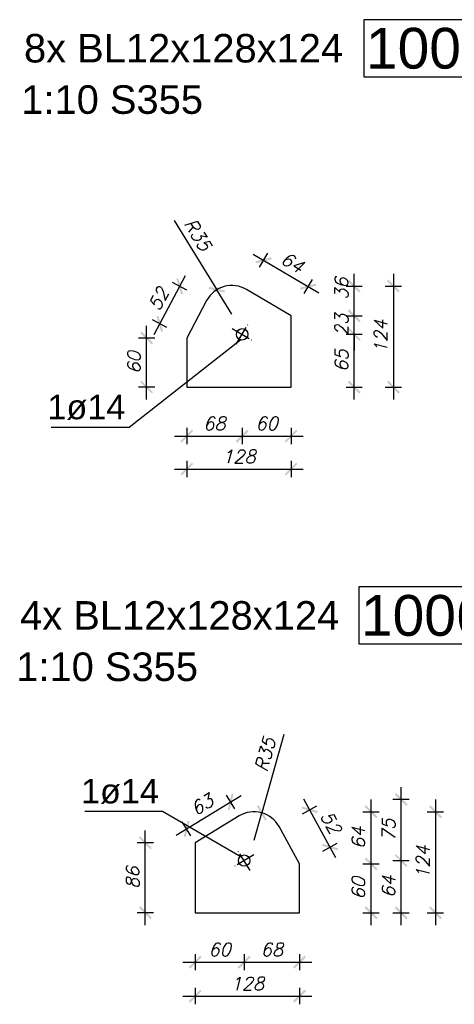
# Model space of a CAD drawing. Header units: millimetres. Extents: x 1814 to 94182, y 11562 to 49454.
# Tile 444 of 656: x 22063 to 22196, y 28392 to 28694. Entities that reach past the tile are written whole.
import ezdxf

# ---------------------------------------------------------------- set-up
doc = ezdxf.new("R2010")
doc.units = ezdxf.units.MM
doc.linetypes.add('ACAD_ISO04W100', pattern=[30, 24, -3, 0, -3])
doc.layers.add('wymiar', color=135, linetype='Continuous', lineweight=9)
doc.styles.add('ARIAL', font='arial.ttf')
doc.styles.add('WYMIARY', font='simplex.shx', dxfattribs={"oblique": 15})
doc.dimstyles.new('1--10', dxfattribs={"dimscale": 25, "dimtxt": 0.16, "dimasz": 0.2, "dimexe": 0.1, "dimexo": 0.1, "dimgap": 0.075, "dimtad": 1, "dimdec": 0, "dimlfac": 4, "dimrnd": 0.01, "dimzin": 9, "dimtxsty": 'WYMIARY', "dimblk": 'ARCHTICK', "dimcen": 0.2, "dimdle": 0.15, "dimadec": 1, "dimazin": 1, "dimtfac": 1, "dimtdec": 0, "dimtix": 1, "dimtmove": 2, "dimatfit": 3, "dimldrblk": 'ARCHTICK', "dimfxl": 0, "dimarcsym": 0})

# ---------------------------------------------------------------- blocks, each defined once
blk = doc.blocks.new('_ARCHTICK')
at = {"color": 0, "linetype": 'ByBlock', "lineweight": -2}
blk.add_solid([(0.398, 0.309), (0.309, 0.398), (-0.309, -0.398), (-0.398, -0.309)], dxfattribs=at)
blk = doc.blocks.new('*D1189')
at = {"layer": 'Defpoints', "color": 0}
for p in [(22123.64, 28611.59), (22128.25, 28604.13)]:
    blk.add_point(p, dxfattribs=at)
at = {"layer": 'wymiar', "color": 0, "lineweight": -2}
for p in [(22110.57, 28632.81), (22128.25, 28604.13)]:
    blk.add_line(p, (22123.64, 28611.59), dxfattribs=at)
at = {"layer": 'wymiar', "color": 0, "lineweight": -2, "xscale": 5, "yscale": 5, "zscale": 5, "rotation": 301.6418359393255}
blk.add_blockref('_ARCHTICK', (22123.64, 28611.59), dxfattribs=at)
at = {"layer": 'wymiar', "color": 0, "insert": (22117.78, 28628.49), "char_height": 4, "attachment_point": 5, "rotation": 301.6418, "style": 'WYMIARY'}
blk.add_mtext('R35', dxfattribs=at)
blk = doc.blocks.new('*D1190')
at = {"layer": 'Defpoints', "color": 0}
for p in [(22114.39, 28581.72), (22146.39, 28581.72), (22146.39, 28556.56)]:
    blk.add_point(p, dxfattribs=at)
at = {"layer": 'wymiar', "color": 0, "lineweight": -2}
for p, q in [((22114.39, 28559.06), (22114.39, 28554.06)), ((22146.39, 28559.06), (22146.39, 28554.06)), ((22110.64, 28556.56), (22150.14, 28556.56))]:
    blk.add_line(p, q, dxfattribs=at)
at = {"layer": 'wymiar', "color": 0, "lineweight": -2, "xscale": 5, "yscale": 5, "zscale": 5, "rotation": 180}
blk.add_blockref('_ARCHTICK', (22114.39, 28556.56), dxfattribs=at)
at = {"layer": 'wymiar', "color": 0, "lineweight": -2, "xscale": 5, "yscale": 5, "zscale": 5}
blk.add_blockref('_ARCHTICK', (22146.39, 28556.56), dxfattribs=at)
at = {"layer": 'wymiar', "color": 0, "insert": (22130.39, 28560.44), "char_height": 4, "attachment_point": 5, "style": 'WYMIARY'}
blk.add_mtext('128', dxfattribs=at)
blk = doc.blocks.new('*D1191')
at = {"layer": 'Defpoints', "color": 0}
for p in [(22131.39, 28597.91), (22114.39, 28581.72), (22131.39, 28566.69)]:
    blk.add_point(p, dxfattribs=at)
at = {"layer": 'wymiar', "color": 0, "lineweight": -2}
for p, q in [((22114.39, 28569.19), (22114.39, 28564.19)), ((22131.39, 28569.19), (22131.39, 28564.19)), ((22110.64, 28566.69), (22135.14, 28566.69))]:
    blk.add_line(p, q, dxfattribs=at)
at = {"layer": 'wymiar', "color": 0, "lineweight": -2, "xscale": 5, "yscale": 5, "zscale": 5, "rotation": 180}
blk.add_blockref('_ARCHTICK', (22114.39, 28566.69), dxfattribs=at)
at = {"layer": 'wymiar', "color": 0, "lineweight": -2, "xscale": 5, "yscale": 5, "zscale": 5}
blk.add_blockref('_ARCHTICK', (22131.39, 28566.69), dxfattribs=at)
at = {"layer": 'wymiar', "color": 0, "insert": (22122.89, 28570.56), "char_height": 4, "attachment_point": 5, "style": 'WYMIARY'}
blk.add_mtext('68', dxfattribs=at)
blk = doc.blocks.new('*D1192')
at = {"layer": 'Defpoints', "color": 0}
for p in [(22131.39, 28597.91), (22146.39, 28581.72), (22146.39, 28566.69)]:
    blk.add_point(p, dxfattribs=at)
at = {"layer": 'wymiar', "color": 0, "lineweight": -2}
for p, q in [((22131.39, 28569.19), (22131.39, 28564.19)), ((22146.39, 28569.19), (22146.39, 28564.19)), ((22127.64, 28566.69), (22150.14, 28566.69))]:
    blk.add_line(p, q, dxfattribs=at)
at = {"layer": 'wymiar', "color": 0, "lineweight": -2, "xscale": 5, "yscale": 5, "zscale": 5, "rotation": 180}
blk.add_blockref('_ARCHTICK', (22131.39, 28566.69), dxfattribs=at)
at = {"layer": 'wymiar', "color": 0, "lineweight": -2, "xscale": 5, "yscale": 5, "zscale": 5}
blk.add_blockref('_ARCHTICK', (22146.39, 28566.69), dxfattribs=at)
at = {"layer": 'wymiar', "color": 0, "insert": (22138.89, 28570.56), "char_height": 4, "attachment_point": 5, "style": 'WYMIARY'}
blk.add_mtext('60', dxfattribs=at)
blk = doc.blocks.new('*D1193')
at = {"layer": 'Defpoints', "color": 0}
for p in [(22131.39, 28597.91), (22165.74, 28597.91), (22146.39, 28581.72)]:
    blk.add_point(p, dxfattribs=at)
at = {"layer": 'wymiar', "color": 0, "lineweight": -2}
for p, q in [((22165.74, 28577.97), (22165.74, 28601.66)), ((22163.24, 28597.91), (22168.24, 28597.91)), ((22163.24, 28581.72), (22168.24, 28581.72))]:
    blk.add_line(p, q, dxfattribs=at)
at = {"layer": 'wymiar', "color": 0, "lineweight": -2, "xscale": 5, "yscale": 5, "zscale": 5}
for p, rotation in [((22165.74, 28597.91), 90), ((22165.74, 28581.72), 270)]:
    blk.add_blockref('_ARCHTICK', p, dxfattribs=dict(at, rotation=rotation))
at = {"layer": 'wymiar', "color": 0, "insert": (22161.86, 28589.81), "char_height": 4, "attachment_point": 5, "rotation": 90, "style": 'WYMIARY'}
blk.add_mtext('65', dxfattribs=at)
blk = doc.blocks.new('*D1194')
at = {"layer": 'Defpoints', "color": 0}
for p in [(22146.39, 28603.6), (22165.74, 28603.6), (22131.39, 28597.91)]:
    blk.add_point(p, dxfattribs=at)
at = {"layer": 'wymiar', "color": 0, "lineweight": -2}
for p, q in [((22165.74, 28603.6), (22165.74, 28608.6)), ((22163.24, 28603.6), (22168.24, 28603.6)), ((22165.74, 28597.91), (22165.74, 28603.6)), ((22163.24, 28597.91), (22168.24, 28597.91)), ((22165.74, 28597.91), (22165.74, 28592.91))]:
    blk.add_line(p, q, dxfattribs=at)
at = {"layer": 'wymiar', "color": 0, "lineweight": -2, "xscale": 5, "yscale": 5, "zscale": 5}
for p, rotation in [((22165.74, 28603.6), 270), ((22165.74, 28597.91), 90)]:
    blk.add_blockref('_ARCHTICK', p, dxfattribs=dict(at, rotation=rotation))
at = {"layer": 'wymiar', "color": 0, "insert": (22161.86, 28600.75), "char_height": 4, "attachment_point": 5, "rotation": 90, "style": 'WYMIARY'}
blk.add_mtext('23', dxfattribs=at)
blk = doc.blocks.new('*D1195')
at = {"layer": 'Defpoints', "color": 0}
for p in [(22128.25, 28612.71), (22165.74, 28612.71), (22146.39, 28603.6)]:
    blk.add_point(p, dxfattribs=at)
at = {"layer": 'wymiar', "color": 0, "lineweight": -2}
for p, q in [((22165.74, 28599.85), (22165.74, 28616.46)), ((22163.24, 28612.71), (22168.24, 28612.71)), ((22163.24, 28603.6), (22168.24, 28603.6))]:
    blk.add_line(p, q, dxfattribs=at)
at = {"layer": 'wymiar', "color": 0, "lineweight": -2, "xscale": 5, "yscale": 5, "zscale": 5}
for p, rotation in [((22165.74, 28612.71), 90), ((22165.74, 28603.6), 270)]:
    blk.add_blockref('_ARCHTICK', p, dxfattribs=dict(at, rotation=rotation))
at = {"layer": 'wymiar', "color": 0, "insert": (22161.86, 28611.92), "char_height": 4, "attachment_point": 5, "rotation": 90, "style": 'WYMIARY'}
blk.add_mtext('36', dxfattribs=at)
blk = doc.blocks.new('*D1196')
at = {"layer": 'Defpoints', "color": 0}
for p in [(22128.25, 28612.71), (22128.25, 28581.72), (22177.77, 28581.72)]:
    blk.add_point(p, dxfattribs=at)
at = {"layer": 'wymiar', "color": 0, "lineweight": -2}
for p, q in [((22177.77, 28616.46), (22177.77, 28577.97)), ((22175.27, 28612.71), (22180.27, 28612.71)), ((22175.27, 28581.72), (22180.27, 28581.72))]:
    blk.add_line(p, q, dxfattribs=at)
at = {"layer": 'wymiar', "color": 0, "lineweight": -2, "xscale": 5, "yscale": 5, "zscale": 5}
for p, rotation in [((22177.77, 28612.71), 90), ((22177.77, 28581.72), 270)]:
    blk.add_blockref('_ARCHTICK', p, dxfattribs=dict(at, rotation=rotation))
at = {"layer": 'wymiar', "color": 0, "insert": (22173.9, 28597.22), "char_height": 4, "attachment_point": 5, "rotation": 90, "style": 'WYMIARY'}
blk.add_mtext('124', dxfattribs=at)
blk = doc.blocks.new('*D1186')
at = {"layer": 'Defpoints', "color": 0}
for p in [(22102.1, 28596.76), (22114.39, 28596.76), (22114.39, 28581.72)]:
    blk.add_point(p, dxfattribs=at)
at = {"layer": 'wymiar', "color": 0, "lineweight": -2}
for p, q in [((22102.1, 28577.97), (22102.1, 28600.51)), ((22104.6, 28596.76), (22099.6, 28596.76)), ((22104.6, 28581.72), (22099.6, 28581.72))]:
    blk.add_line(p, q, dxfattribs=at)
at = {"layer": 'wymiar', "color": 0, "lineweight": -2, "xscale": 5, "yscale": 5, "zscale": 5}
for p, rotation in [((22102.1, 28596.76), 90), ((22102.1, 28581.72), 270)]:
    blk.add_blockref('_ARCHTICK', p, dxfattribs=dict(at, rotation=rotation))
at = {"layer": 'wymiar', "color": 0, "insert": (22098.22, 28589.24), "char_height": 4, "attachment_point": 5, "rotation": 90, "style": 'WYMIARY'}
blk.add_mtext('60', dxfattribs=at)
blk = doc.blocks.new('*D1187')
at = {"layer": 'Defpoints', "color": 0}
for p in [(22112.24, 28612.64), (22120.5, 28608.25), (22114.39, 28596.76)]:
    blk.add_point(p, dxfattribs=at)
at = {"layer": 'wymiar', "color": 0, "lineweight": -2}
for p, q in [((22104.37, 28597.84), (22114.01, 28615.95)), ((22114.45, 28611.47), (22110.04, 28613.82)), ((22108.33, 28599.98), (22103.92, 28602.33))]:
    blk.add_line(p, q, dxfattribs=at)
at = {"layer": 'wymiar', "color": 0, "lineweight": -2, "xscale": 5, "yscale": 5, "zscale": 5}
for p, rotation in [((22112.24, 28612.64), 61.97508715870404), ((22106.13, 28601.15), 241.975087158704)]:
    blk.add_blockref('_ARCHTICK', p, dxfattribs=dict(at, rotation=rotation))
at = {"layer": 'wymiar', "color": 0, "insert": (22105.76, 28608.72), "char_height": 4, "attachment_point": 5, "rotation": 61.9751, "style": 'WYMIARY'}
blk.add_mtext('52', dxfattribs=at)
blk = doc.blocks.new('*D1188')
at = {"layer": 'Defpoints', "color": 0}
for p in [(22132.7, 28611.68), (22151.67, 28612.55), (22146.39, 28603.6)]:
    blk.add_point(p, dxfattribs=at)
at = {"layer": 'wymiar', "color": 0, "lineweight": -2}
for p, q in [((22134.76, 28622.53), (22154.9, 28610.64)), ((22136.71, 28618.48), (22139.26, 28622.78)), ((22150.4, 28610.4), (22152.94, 28614.7))]:
    blk.add_line(p, q, dxfattribs=at)
at = {"layer": 'wymiar', "color": 0, "lineweight": -2, "xscale": 5, "yscale": 5, "zscale": 5}
for p, rotation in [((22137.99, 28620.63), 149.4484490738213), ((22151.67, 28612.55), 329.4484490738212)]:
    blk.add_blockref('_ARCHTICK', p, dxfattribs=dict(at, rotation=rotation))
at = {"layer": 'wymiar', "color": 0, "insert": (22146.8, 28619.93), "char_height": 4, "attachment_point": 5, "rotation": 329.4484, "style": 'WYMIARY'}
blk.add_mtext('64', dxfattribs=at)
blk = doc.blocks.new('*D1197')
at = {"layer": 'Defpoints', "color": 0}
for p in [(22137.41, 28451.15), (22135.03, 28442.73)]:
    blk.add_point(p, dxfattribs=at)
at = {"layer": 'wymiar', "color": 0, "lineweight": -2}
for p in [(22144.18, 28475.13), (22135.03, 28442.73)]:
    blk.add_line(p, (22137.41, 28451.15), dxfattribs=at)
at = {"layer": 'wymiar', "color": 0, "lineweight": -2, "xscale": 5, "yscale": 5, "zscale": 5, "rotation": 254.2286711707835}
blk.add_blockref('_ARCHTICK', (22137.41, 28451.15), dxfattribs=at)
at = {"layer": 'wymiar', "color": 0, "insert": (22138.43, 28469), "char_height": 4, "attachment_point": 5, "rotation": 74.2287, "style": 'WYMIARY'}
blk.add_mtext('R35', dxfattribs=at)
blk = doc.blocks.new('*D1198')
at = {"layer": 'Defpoints', "color": 0}
for p in [(22132.01, 28436.48), (22116.96, 28420.49), (22132.01, 28405.34)]:
    blk.add_point(p, dxfattribs=at)
at = {"layer": 'wymiar', "color": 0, "lineweight": -2}
for p, q in [((22116.96, 28407.84), (22116.96, 28402.84)), ((22132.01, 28407.84), (22132.01, 28402.84)), ((22113.21, 28405.34), (22135.76, 28405.34))]:
    blk.add_line(p, q, dxfattribs=at)
at = {"layer": 'wymiar', "color": 0, "lineweight": -2, "xscale": 5, "yscale": 5, "zscale": 5, "rotation": 180}
blk.add_blockref('_ARCHTICK', (22116.96, 28405.34), dxfattribs=at)
at = {"layer": 'wymiar', "color": 0, "lineweight": -2, "xscale": 5, "yscale": 5, "zscale": 5}
blk.add_blockref('_ARCHTICK', (22132.01, 28405.34), dxfattribs=at)
at = {"layer": 'wymiar', "color": 0, "insert": (22124.49, 28409.22), "char_height": 4, "attachment_point": 5, "style": 'WYMIARY'}
blk.add_mtext('60', dxfattribs=at)
blk = doc.blocks.new('*D1199')
at = {"layer": 'Defpoints', "color": 0}
for p in [(22132.01, 28436.48), (22148.99, 28420.49), (22148.99, 28405.34)]:
    blk.add_point(p, dxfattribs=at)
at = {"layer": 'wymiar', "color": 0, "lineweight": -2}
for p, q in [((22132.01, 28407.84), (22132.01, 28402.84)), ((22148.99, 28407.84), (22148.99, 28402.84)), ((22128.26, 28405.34), (22152.74, 28405.34))]:
    blk.add_line(p, q, dxfattribs=at)
at = {"layer": 'wymiar', "color": 0, "lineweight": -2, "xscale": 5, "yscale": 5, "zscale": 5, "rotation": 180}
blk.add_blockref('_ARCHTICK', (22132.01, 28405.34), dxfattribs=at)
at = {"layer": 'wymiar', "color": 0, "lineweight": -2, "xscale": 5, "yscale": 5, "zscale": 5}
blk.add_blockref('_ARCHTICK', (22148.99, 28405.34), dxfattribs=at)
at = {"layer": 'wymiar', "color": 0, "insert": (22140.5, 28409.22), "char_height": 4, "attachment_point": 5, "style": 'WYMIARY'}
blk.add_mtext('68', dxfattribs=at)
blk = doc.blocks.new('*D1200')
at = {"layer": 'Defpoints', "color": 0}
for p in [(22116.96, 28420.49), (22148.99, 28420.49), (22148.99, 28394.92)]:
    blk.add_point(p, dxfattribs=at)
at = {"layer": 'wymiar', "color": 0, "lineweight": -2}
for p, q in [((22116.96, 28397.42), (22116.96, 28392.42)), ((22148.99, 28397.42), (22148.99, 28392.42)), ((22113.21, 28394.92), (22152.74, 28394.92))]:
    blk.add_line(p, q, dxfattribs=at)
at = {"layer": 'wymiar', "color": 0, "lineweight": -2, "xscale": 5, "yscale": 5, "zscale": 5, "rotation": 180}
blk.add_blockref('_ARCHTICK', (22116.96, 28394.92), dxfattribs=at)
at = {"layer": 'wymiar', "color": 0, "lineweight": -2, "xscale": 5, "yscale": 5, "zscale": 5}
blk.add_blockref('_ARCHTICK', (22148.99, 28394.92), dxfattribs=at)
at = {"layer": 'wymiar', "color": 0, "insert": (22132.97, 28398.79), "char_height": 4, "attachment_point": 5, "style": 'WYMIARY'}
blk.add_mtext('128', dxfattribs=at)
blk = doc.blocks.new('*D1201')
at = {"layer": 'Defpoints', "color": 0}
for p in [(22101.7, 28441.94), (22116.96, 28441.94), (22116.96, 28420.49)]:
    blk.add_point(p, dxfattribs=at)
at = {"layer": 'wymiar', "color": 0, "lineweight": -2}
for p, q in [((22101.7, 28416.74), (22101.7, 28445.69)), ((22104.2, 28441.94), (22099.2, 28441.94)), ((22104.2, 28420.49), (22099.2, 28420.49))]:
    blk.add_line(p, q, dxfattribs=at)
at = {"layer": 'wymiar', "color": 0, "lineweight": -2, "xscale": 5, "yscale": 5, "zscale": 5}
for p, rotation in [((22101.7, 28441.94), 90), ((22101.7, 28420.49), 270)]:
    blk.add_blockref('_ARCHTICK', p, dxfattribs=dict(at, rotation=rotation))
at = {"layer": 'wymiar', "color": 0, "insert": (22097.82, 28431.21), "char_height": 4, "attachment_point": 5, "rotation": 90, "style": 'WYMIARY'}
blk.add_mtext('86', dxfattribs=at)
blk = doc.blocks.new('*D1202')
at = {"layer": 'Defpoints', "color": 0}
for p in [(22148.99, 28435.49), (22170.92, 28435.49), (22148.99, 28420.49)]:
    blk.add_point(p, dxfattribs=at)
at = {"layer": 'wymiar', "color": 0, "lineweight": -2}
for p, q in [((22170.92, 28416.74), (22170.92, 28439.24)), ((22168.42, 28435.49), (22173.42, 28435.49)), ((22168.42, 28420.49), (22173.42, 28420.49))]:
    blk.add_line(p, q, dxfattribs=at)
at = {"layer": 'wymiar', "color": 0, "lineweight": -2, "xscale": 5, "yscale": 5, "zscale": 5}
for p, rotation in [((22170.92, 28435.49), 90), ((22170.92, 28420.49), 270)]:
    blk.add_blockref('_ARCHTICK', p, dxfattribs=dict(at, rotation=rotation))
at = {"layer": 'wymiar', "color": 0, "insert": (22167.05, 28427.99), "char_height": 4, "attachment_point": 5, "rotation": 90, "style": 'WYMIARY'}
blk.add_mtext('60', dxfattribs=at)
blk = doc.blocks.new('*D1203')
at = {"layer": 'Defpoints', "color": 0}
for p in [(22135.03, 28451.48), (22170.92, 28451.48), (22148.99, 28435.49)]:
    blk.add_point(p, dxfattribs=at)
at = {"layer": 'wymiar', "color": 0, "lineweight": -2}
for p, q in [((22170.92, 28431.74), (22170.92, 28455.23)), ((22168.42, 28451.48), (22173.42, 28451.48)), ((22168.42, 28435.49), (22173.42, 28435.49))]:
    blk.add_line(p, q, dxfattribs=at)
at = {"layer": 'wymiar', "color": 0, "lineweight": -2, "xscale": 5, "yscale": 5, "zscale": 5}
for p, rotation in [((22170.92, 28451.48), 90), ((22170.92, 28435.49), 270)]:
    blk.add_blockref('_ARCHTICK', p, dxfattribs=dict(at, rotation=rotation))
at = {"layer": 'wymiar', "color": 0, "insert": (22167.05, 28443.48), "char_height": 4, "attachment_point": 5, "rotation": 90, "style": 'WYMIARY'}
blk.add_mtext('64', dxfattribs=at)
blk = doc.blocks.new('*D1204')
at = {"layer": 'Defpoints', "color": 0}
for p in [(22135.03, 28451.48), (22135.03, 28420.49), (22190.67, 28420.49)]:
    blk.add_point(p, dxfattribs=at)
at = {"layer": 'wymiar', "color": 0, "lineweight": -2}
for p, q in [((22190.67, 28455.23), (22190.67, 28416.74)), ((22188.17, 28451.48), (22193.17, 28451.48)), ((22188.17, 28420.49), (22193.17, 28420.49))]:
    blk.add_line(p, q, dxfattribs=at)
at = {"layer": 'wymiar', "color": 0, "lineweight": -2, "xscale": 5, "yscale": 5, "zscale": 5}
for p, rotation in [((22190.67, 28451.48), 90), ((22190.67, 28420.49), 270)]:
    blk.add_blockref('_ARCHTICK', p, dxfattribs=dict(at, rotation=rotation))
at = {"layer": 'wymiar', "color": 0, "insert": (22186.8, 28435.98), "char_height": 4, "attachment_point": 5, "rotation": 90, "style": 'WYMIARY'}
blk.add_mtext('124', dxfattribs=at)
blk = doc.blocks.new('*D1205')
at = {"layer": 'Defpoints', "color": 0}
for p in [(22132.01, 28436.48), (22180.15, 28436.48), (22132.97, 28420.49)]:
    blk.add_point(p, dxfattribs=at)
at = {"layer": 'wymiar', "color": 0, "lineweight": -2}
for p, q in [((22180.15, 28416.74), (22180.15, 28440.23)), ((22177.65, 28436.48), (22182.65, 28436.48)), ((22177.65, 28420.49), (22182.65, 28420.49))]:
    blk.add_line(p, q, dxfattribs=at)
at = {"layer": 'wymiar', "color": 0, "lineweight": -2, "xscale": 5, "yscale": 5, "zscale": 5}
for p, rotation in [((22180.15, 28436.48), 90), ((22180.15, 28420.49), 270)]:
    blk.add_blockref('_ARCHTICK', p, dxfattribs=dict(at, rotation=rotation))
at = {"layer": 'wymiar', "color": 0, "insert": (22176.28, 28428.49), "char_height": 4, "attachment_point": 5, "rotation": 90, "style": 'WYMIARY'}
blk.add_mtext('64', dxfattribs=at)
blk = doc.blocks.new('*D1206')
at = {"layer": 'Defpoints', "color": 0}
for p in [(22180.15, 28455.23), (22190.67, 28455.23), (22132.01, 28436.48)]:
    blk.add_point(p, dxfattribs=at)
at = {"layer": 'wymiar', "color": 0, "lineweight": -2}
for p, q in [((22180.15, 28432.73), (22180.15, 28458.98)), ((22182.65, 28455.23), (22177.65, 28455.23)), ((22177.65, 28436.48), (22182.65, 28436.48))]:
    blk.add_line(p, q, dxfattribs=at)
at = {"layer": 'wymiar', "color": 0, "lineweight": -2, "xscale": 5, "yscale": 5, "zscale": 5}
for p, rotation in [((22180.15, 28455.23), 90), ((22180.15, 28436.48), 270)]:
    blk.add_blockref('_ARCHTICK', p, dxfattribs=dict(at, rotation=rotation))
at = {"layer": 'wymiar', "color": 0, "insert": (22176.28, 28445.86), "char_height": 4, "attachment_point": 5, "rotation": 90, "style": 'WYMIARY'}
blk.add_mtext('75', dxfattribs=at)
blk = doc.blocks.new('*D1207')
at = {"layer": 'Defpoints', "color": 0}
for p in [(22127.85, 28454.48), (22130.47, 28450.19), (22116.96, 28441.94)]:
    blk.add_point(p, dxfattribs=at)
at = {"layer": 'wymiar', "color": 0, "lineweight": -2}
for p, q in [((22111.14, 28444.26), (22131.05, 28456.43)), ((22129.16, 28452.34), (22126.55, 28456.61)), ((22115.65, 28444.09), (22113.04, 28448.35))]:
    blk.add_line(p, q, dxfattribs=at)
at = {"layer": 'wymiar', "color": 0, "lineweight": -2, "xscale": 5, "yscale": 5, "zscale": 5}
for p, rotation in [((22127.85, 28454.48), 31.42956564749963), ((22114.34, 28446.22), 211.4295656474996)]:
    blk.add_blockref('_ARCHTICK', p, dxfattribs=dict(at, rotation=rotation))
at = {"layer": 'wymiar', "color": 0, "insert": (22119.08, 28453.65), "char_height": 4, "attachment_point": 5, "rotation": 31.4296, "style": 'WYMIARY'}
blk.add_mtext('63', dxfattribs=at)
blk = doc.blocks.new('*D1208')
at = {"layer": 'Defpoints', "color": 0}
for p in [(22152.07, 28452.08), (22142.7, 28446.94), (22148.99, 28435.49)]:
    blk.add_point(p, dxfattribs=at)
at = {"layer": 'wymiar', "color": 0, "lineweight": -2}
for p, q in [((22160.16, 28437.34), (22150.27, 28455.37)), ((22149.88, 28450.88), (22154.27, 28453.28)), ((22156.17, 28439.43), (22160.55, 28441.83))]:
    blk.add_line(p, q, dxfattribs=at)
at = {"layer": 'wymiar', "color": 0, "lineweight": -2, "xscale": 5, "yscale": 5, "zscale": 5}
for p, rotation in [((22152.07, 28452.08), 118.757564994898), ((22158.36, 28440.63), 298.757564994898)]:
    blk.add_blockref('_ARCHTICK', p, dxfattribs=dict(at, rotation=rotation))
at = {"layer": 'wymiar', "color": 0, "insert": (22158.61, 28448.22), "char_height": 4, "attachment_point": 5, "rotation": 298.7576, "style": 'WYMIARY'}
blk.add_mtext('52', dxfattribs=at)

msp = doc.modelspace()

# ---------------------------------------------------------------- linework, layer by layer
at = {"color": 145, "linetype": 'Continuous', "ltscale": 0.25}
for p, q in [((22146.388, 28603.601), (22132.703, 28611.679)), ((22120.504, 28608.247), (22114.388, 28596.757)), ((22146.388, 28581.723), (22146.388, 28603.601)), ((22114.388, 28596.757), (22114.388, 28581.723)), ((22114.388, 28581.723), (22146.388, 28581.723)), ((22130.469, 28450.192), (22116.96, 28441.936)), ((22148.986, 28435.486), (22142.703, 28446.935)), ((22116.96, 28441.936), (22116.96, 28420.486)), ((22148.986, 28420.486), (22148.986, 28435.486)), ((22116.96, 28420.486), (22148.986, 28420.486))]:
    msp.add_line(p, q, dxfattribs=at)
at = {"color": 10, "linetype": 'ACAD_ISO04W100', "ltscale": 0.25}
for p, q in [((22128.368, 28599.69), (22134.409, 28596.123)), ((22128.368, 28599.69), (22134.409, 28596.123)), ((22129.605, 28594.886), (22133.172, 28600.927)), ((22129.605, 28594.886), (22133.172, 28600.927)), ((22131.388, 28597.906), (22131.388, 28597.906)), ((22133.836, 28433.498), (22130.186, 28439.471)), ((22133.836, 28433.498), (22130.186, 28439.471)), ((22134.997, 28438.31), (22129.024, 28434.66)), ((22134.997, 28438.31), (22129.024, 28434.66)), ((22132.011, 28436.485), (22132.011, 28436.485))]:
    msp.add_line(p, q, dxfattribs=at)
at = {"color": 7}
for p, q in [((22106.995, 28451.539), (22083.113, 28451.539)), ((22130.773, 28437.722), (22106.995, 28451.539))]:
    msp.add_line(p, q, dxfattribs=at)
at = {"color": 4}
for points in [[(22168.75, 28676.913), (22212.598, 28676.913), (22212.598, 28694.413), (22168.75, 28694.413), (22168.75, 28676.913)], [(22167.218, 28502.948), (22211.065, 28502.948), (22211.065, 28520.448), (22167.218, 28520.448), (22167.218, 28502.948)]]:
    msp.add_lwpolyline(points, dxfattribs=at)
at = {"color": 7}
msp.add_lwpolyline([(22130.998, 28596.196), (22096.729, 28569.362), (22072.794, 28569.362)], dxfattribs=at)
at = {"color": 145, "linetype": 'Continuous', "ltscale": 0.25}
for centre, radius in [((22131.388, 28597.906), 1.754), ((22132.011, 28436.485), 1.75)]:
    msp.add_circle(centre, radius, dxfattribs=at)
for centre, radius, start, end in [((22128.245, 28604.126), 8.77, 59.44845, 151.97509), ((22135.032, 28442.726), 8.75, 28.75756, 121.42957)]:
    msp.add_arc(centre, radius, start, end, dxfattribs=at)

# ---------------------------------------------------------------- texts
at = {"color": 30, "style": 'ARIAL'}
for s, p in [('8x BL12x128x124 ', (22064.491, 28681.288)), ('1:10 S355', (22063.656, 28665.538)), ('4x BL12x128x124 ', (22063.299, 28507.323)), ('1:10 S355', (22062.123, 28491.573))]:
    msp.add_text(s, height=8.75, dxfattribs=at).set_placement(p)
at = {"color": 4, "style": 'ARIAL'}
for s, p in [('1005', (22169.349, 28679.413)), ('1006', (22167.816, 28505.448))]:
    msp.add_text(s, height=12.5, dxfattribs=at).set_placement(p)
at = {"color": 7, "style": 'ARIAL'}
for height, p in [(7.5169, (22071.651, 28571.868)), (7.5, (22081.973, 28454.039))]:
    msp.add_text('1ø14', height=height, dxfattribs=at).set_placement(p)

# ---------------------------------------------------------------- dimensions: what is measured, and where the dimension line sits
at = {"layer": 'wymiar'}
for center, mpoint, picture, middle in [((22128.245, 28604.126), (22123.644, 28611.592), '*D1189', (22117.784, 28628.488)), ((22135.032, 28442.726), (22137.41, 28451.146), '*D1197', (22138.426, 28469.001))]:
    dim = msp.add_radius_dim(center=center, mpoint=mpoint, dimstyle='1--10', dxfattribs=at)
    dim.commit()
    dim.dimension.update_dxf_attribs({"geometry": picture, "text_midpoint": middle})
for p1, p2, distance, picture, middle in [((22132.703, 28611.679), (22146.388, 28603.601), 10.393, '*D1188', (22146.798, 28619.927)), ((22114.388, 28596.757), (22120.504, 28608.247), 9.357, '*D1187', (22105.765, 28608.719)), ((22114.388, 28581.723), (22114.388, 28596.757), 12.292, '*D1186', (22098.221, 28589.24)), ((22116.96, 28441.936), (22130.469, 28450.192), 5.02, '*D1207', (22119.076, 28453.654)), ((22148.986, 28435.486), (22142.703, 28446.935), -10.689, '*D1208', (22158.612, 28448.217))]:
    dim = msp.add_aligned_dim(p1=p1, p2=p2, distance=distance, dimstyle='1--10', dxfattribs=at)
    dim.commit()
    dim.dimension.update_dxf_attribs({"geometry": picture, "text_midpoint": middle})
dim = msp.add_linear_dim(base=(22165.738, 28612.71), p1=(22146.388, 28603.601), p2=(22128.245, 28612.71), angle=90, dimstyle='1--10', dxfattribs=at)
dim.commit()
dim.dimension.update_dxf_attribs({"geometry": '*D1195', "text_midpoint": (22161.863, 28611.92), "dimtype": 160})
for base, p1, p2, picture, middle in [((22177.774, 28581.723), (22128.245, 28612.71), (22128.245, 28581.723), '*D1196', (22173.899, 28597.216)), ((22165.738, 28603.601), (22131.388, 28597.906), (22146.388, 28603.601), '*D1194', (22161.863, 28600.754)), ((22165.738, 28597.906), (22146.388, 28581.723), (22131.388, 28597.906), '*D1193', (22161.863, 28589.815)), ((22180.153, 28455.226), (22132.011, 28436.485), (22190.674, 28455.226), '*D1206', (22176.278, 28445.855)), ((22170.923, 28451.476), (22148.986, 28435.486), (22135.032, 28451.476), '*D1203', (22167.048, 28443.481)), ((22190.674, 28420.486), (22135.032, 28451.476), (22135.032, 28420.486), '*D1204', (22186.799, 28435.981)), ((22101.695, 28441.936), (22116.96, 28420.486), (22116.96, 28441.936), '*D1201', (22097.82, 28431.211)), ((22180.153, 28436.485), (22132.973, 28420.486), (22132.011, 28436.485), '*D1205', (22176.278, 28428.485)), ((22170.923, 28435.486), (22148.986, 28420.486), (22148.986, 28435.486), '*D1202', (22167.048, 28427.986))]:
    dim = msp.add_linear_dim(base=base, p1=p1, p2=p2, angle=90, dimstyle='1--10', dxfattribs=at)
    dim.commit()
    dim.dimension.update_dxf_attribs({"geometry": picture, "text_midpoint": middle})
for base, p1, p2, picture, middle in [((22131.388, 28566.688), (22114.388, 28581.723), (22131.388, 28597.906), '*D1191', (22122.888, 28570.563)), ((22146.388, 28566.688), (22131.388, 28597.906), (22146.388, 28581.723), '*D1192', (22138.888, 28570.563)), ((22146.388, 28556.563), (22114.388, 28581.723), (22146.388, 28581.723), '*D1190', (22130.388, 28560.438)), ((22132.011, 28405.343), (22116.96, 28420.486), (22132.011, 28436.485), '*D1198', (22124.485, 28409.218)), ((22148.986, 28405.343), (22132.011, 28436.485), (22148.986, 28420.486), '*D1199', (22140.498, 28409.218)), ((22148.986, 28394.916), (22116.96, 28420.486), (22148.986, 28420.486), '*D1200', (22132.973, 28398.791))]:
    dim = msp.add_linear_dim(base=base, p1=p1, p2=p2, dimstyle='1--10', dxfattribs=at)
    dim.commit()
    dim.dimension.update_dxf_attribs({"geometry": picture, "text_midpoint": middle})

doc.saveas('drawing.dxf')
